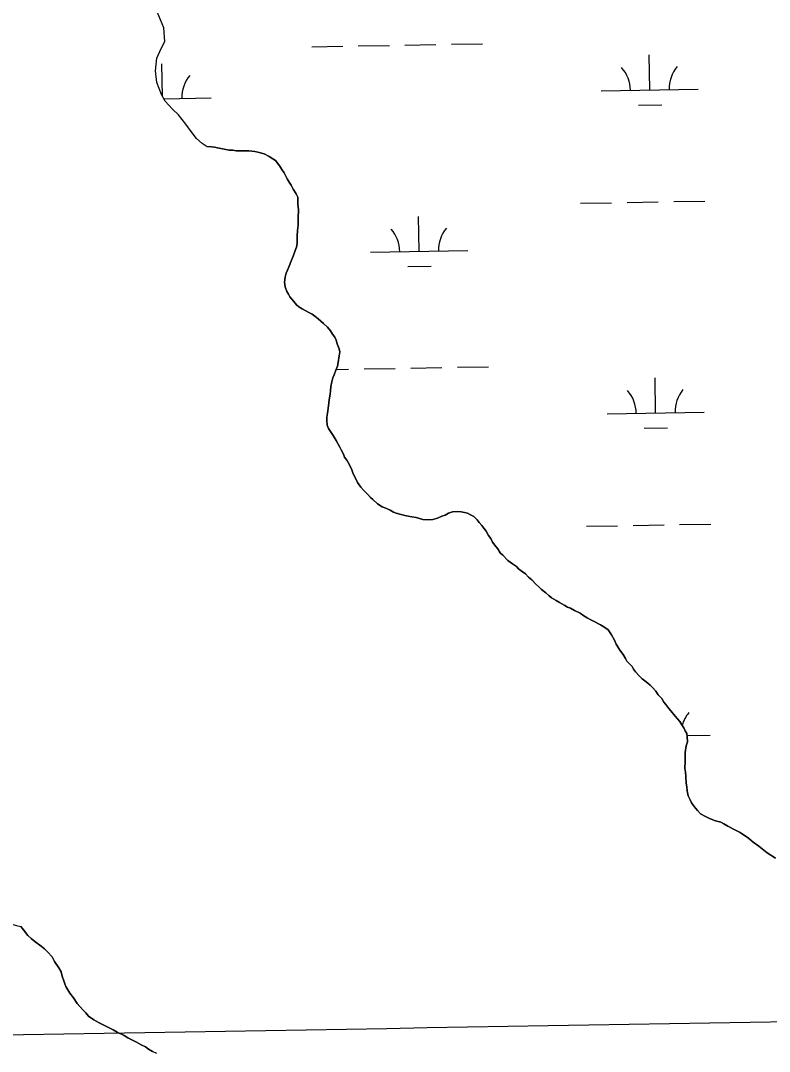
# Model space of a CAD drawing. Extents: x 3925854 to 3964121, y 224593 to 250589.
# Drawn here: x 3952782 to 3953553, y 236479 to 237541 of the extents above; entities that cross this region are included whole.
import ezdxf

# ---------------------------------------------------------------- set-up
doc = ezdxf.new("R2010")
doc.units = 0
for name, color, linetype in [('V-GRID-MAJR', 7, 'Continuous'), ('V-TOPO-SHOR', 7, 'Continuous'), ('V-WETL-SWMP', 7, 'Continuous')]:
    doc.layers.add(name, color=color, linetype=linetype)

msp = doc.modelspace()

# ---------------------------------------------------------------- linework, layer by layer
at = {"layer": 'V-GRID-MAJR'}
msp.add_spline([(3930006.603, 236087.686), (3935327.129, 236182.494), (3940647.643, 236278.076), (3945968.142, 236374.431), (3951288.627, 236471.56), (3956609.098, 236569.464), (3961929.554, 236668.141), (3961929.555, 236668.141)], degree=3, dxfattribs=at)
at = {"layer": 'V-TOPO-SHOR'}
msp.add_line((3952784.933, 236603.999), (3952782.106, 236607.556), dxfattribs=at)
for points in [[(3952973.658, 237410.766), (3952973.189, 237411.093), (3952968.964, 237414.046), (3952963.119, 237419.181), (3952957.653, 237426.316), (3952951.982, 237434.049), (3952944.492, 237443.562), (3952938.44, 237449.493), (3952930.967, 237457.607), (3952926.904, 237464.358), (3952922.384, 237476.697), (3952920.862, 237488.667), (3952922.327, 237501.867), (3952926.621, 237511.697), (3952930.343, 237518.927), (3952929.599, 237533.103), (3952922.439, 237549.61)], [(3952973.658, 237410.766), (3952978.444, 237410.415), (3952981.637, 237410.051), (3952984.83, 237409.684), (3952988.027, 237408.918), (3952991.623, 237408.158), (3952996.817, 237407.016), (3953000.403, 237407.053), (3953003.999, 237406.291), (3953009.58, 237406.348), (3953013.565, 237406.389), (3953017.151, 237406.426), (3953023.139, 237405.689), (3953026.336, 237404.925), (3953032.73, 237403.395), (3953037.94, 237400.657), (3953041.551, 237398.301), (3953044.363, 237396.337), (3953048.803, 237390.802), (3953050.833, 237387.234), (3953053.261, 237383.67), (3953056.512, 237377.725), (3953058.539, 237374.158), (3953060.565, 237370.989), (3953062.598, 237367.022), (3953065.836, 237362.273), (3953067.466, 237358.701), (3953067.503, 237355.113), (3953067.544, 237351.128), (3953067.995, 237345.95), (3953067.69, 237336.779), (3953067.759, 237330.003), (3953067.018, 237324.414), (3953066.682, 237318.431), (3953066.721, 237314.444), (3953066.758, 237310.858), (3953065.998, 237307.262), (3953064.839, 237303.663), (3953063.669, 237300.86), (3953062.502, 237298.058), (3953060.171, 237292.055), (3953058.621, 237287.654), (3953056.669, 237283.648), (3953055.506, 237280.447), (3953054.351, 237276.449), (3953053.608, 237271.26), (3953054.451, 237266.484), (3953056.096, 237261.716), (3953057.718, 237258.943), (3953059.342, 237256.168), (3953063.377, 237251.425), (3953066.203, 237247.868), (3953068.613, 237245.899), (3953071.827, 237243.538), (3953078.64, 237240.022), (3953082.247, 237238.064), (3953085.059, 237236.1), (3953088.274, 237233.341), (3953091.088, 237230.98), (3953093.904, 237228.616), (3953097.93, 237224.67), (3953101.156, 237221.115), (3953103.186, 237217.549), (3953105.608, 237214.385), (3953106.833, 237211.606), (3953108.07, 237207.633), (3953110.116, 237202.47), (3953110.546, 237199.287), (3953110.188, 237195.295), (3953109.061, 237188.506), (3953108.306, 237184.513), (3953106.751, 237180.511), (3953104.806, 237175.708), (3953103.642, 237172.507), (3953102.487, 237168.51), (3953101.34, 237163.713), (3953100.986, 237159.324), (3953100.626, 237155.732), (3953099.884, 237150.145), (3953099.518, 237146.952), (3953099.151, 237143.76), (3953098.033, 237136.174), (3953097.275, 237132.18), (3953097.314, 237128.592), (3953097.76, 237123.812), (3953098.987, 237120.638), (3953101.824, 237116.28), (3953103.847, 237113.111), (3953107.089, 237107.963), (3953110.747, 237101.223), (3953111.969, 237098.446), (3953114.407, 237094.085), (3953115.635, 237090.909), (3953118.058, 237087.745), (3953120.499, 237082.985), (3953122.943, 237077.826), (3953124.579, 237073.857), (3953126.205, 237070.685), (3953129.056, 237064.733)], [(3953129.056, 237064.733), (3953132.294, 237059.984), (3953135.116, 237056.822), (3953139.546, 237052.482), (3953142.368, 237049.322), (3953144.778, 237047.354), (3953149.608, 237043.018), (3953154.422, 237039.879), (3953158.027, 237038.32), (3953162.43, 237036.373), (3953166.039, 237034.415), (3953168.84, 237033.247), (3953172.441, 237032.088), (3953177.634, 237030.945), (3953181.231, 237030.186), (3953184.825, 237029.424), (3953189.218, 237028.67), (3953196.013, 237026.747), (3953201.997, 237026.409), (3953206.378, 237026.854), (3953211.15, 237028.097), (3953215.912, 237030.139), (3953219.088, 237031.367), (3953222.656, 237033.397), (3953226.629, 237034.634), (3953232.205, 237035.089), (3953235.798, 237034.726), (3953238.995, 237033.96), (3953242.192, 237033.196), (3953245.397, 237031.634), (3953248.606, 237029.674), (3953252.225, 237026.522), (3953254.246, 237023.753), (3953257.068, 237020.591), (3953259.09, 237017.822), (3953261.514, 237014.658), (3953263.949, 237010.298), (3953266.374, 237007.131), (3953268.005, 237003.562), (3953271.242, 236998.81), (3953273.26, 236996.439), (3953275.693, 236992.478), (3953278.507, 236990.115), (3953283.745, 236984.587), (3953288.564, 236981.048), (3953292.578, 236978.298), (3953294.596, 236975.926), (3953297.406, 236973.962), (3953301.823, 236970.818), (3953305.049, 236967.263), (3953308.266, 236964.504), (3953312.696, 236960.165), (3953315.514, 236957.404), (3953318.332, 236954.641), (3953322.754, 236951.098), (3953325.969, 236948.341), (3953328.785, 236945.978), (3953333.596, 236943.236), (3953336.805, 236941.276), (3953342.419, 236938.144), (3953345.224, 236936.578), (3953348.425, 236935.414), (3953352.435, 236933.063), (3953358.045, 236930.329), (3953362.059, 236927.581), (3953365.268, 236925.621), (3953368.477, 236923.659), (3953372.08, 236922.1), (3953379.295, 236918.189), (3953382.504, 236916.229), (3953386.922, 236913.083), (3953390.561, 236907.939), (3953393.408, 236902.386), (3953395.441, 236898.421), (3953397.065, 236895.646), (3953399.095, 236892.079), (3953402.327, 236887.727), (3953404.76, 236883.766), (3953406.382, 236880.993), (3953411.621, 236875.463), (3953413.245, 236872.69), (3953415.266, 236869.919), (3953419.294, 236865.576), (3953422.114, 236862.815), (3953424.928, 236860.452), (3953427.742, 236858.088), (3953430.155, 236856.12), (3953432.572, 236853.753), (3953436.199, 236849.802), (3953438.627, 236846.238), (3953442.254, 236842.29), (3953444.284, 236838.722), (3953446.301, 236836.353), (3953449.535, 236831.999), (3953451.552, 236829.627), (3953455.992, 236824.091), (3953458.413, 236821.327), (3953460.834, 236818.562), (3953462.859, 236815.391), (3953464.885, 236812.223), (3953466.511, 236809.051)], [(3953466.511, 236809.051), (3953468.133, 236806.278), (3953468.565, 236803.091), (3953468.616, 236797.912), (3953467.465, 236793.515), (3953466.339, 236786.726), (3953466.384, 236782.341), (3953466.431, 236777.559), (3953466.103, 236770.778), (3953466.546, 236766.397), (3953466.988, 236762.016), (3953467.455, 236755.246), (3953467.895, 236751.262), (3953468.336, 236747.281), (3953469.583, 236742.112), (3953471.617, 236738.145), (3953472.845, 236734.969), (3953475.676, 236731.012), (3953478.905, 236727.057), (3953482.129, 236723.504), (3953487.339, 236720.766), (3953491.345, 236718.814), (3953497.747, 236716.485), (3953502.947, 236714.943), (3953506.15, 236713.383), (3953510.162, 236711.032), (3953517.377, 236707.118), (3953522.987, 236704.386), (3953531.416, 236698.492), (3953536.239, 236694.553), (3953542.264, 236690.23), (3953550.702, 236683.539), (3953559.529, 236678.048)], [(3952410.566, 236786.461), (3952428.187, 236776.572), (3952432.437, 236774.601), (3952457.334, 236762.166), (3952477.784, 236751.5), (3952500.463, 236739.243), (3952526.577, 236726.017), (3952542.584, 236716.512), (3952561.639, 236704.22), (3952575.447, 236693.083), (3952585.402, 236684.522), (3952597.395, 236673.569), (3952608.772, 236664.018), (3952625.008, 236651.496), (3952637.364, 236644.572), (3952654.155, 236637.091), (3952673.364, 236629.634), (3952686.895, 236625.943), (3952699.805, 236623.66), (3952711.504, 236621.964), (3952727.629, 236620.518), (3952744.173, 236617.665), (3952777.697, 236608.541), (3952782.106, 236607.556)], [(3952922.163, 236476.634), (3952917.753, 236478.981), (3952913.744, 236481.332), (3952910.53, 236483.691), (3952906.127, 236485.639), (3952901.314, 236488.381), (3952896.508, 236490.724), (3952892.496, 236493.075), (3952888.486, 236495.426), (3952881.275, 236498.941), (3952877.265, 236501.292), (3952873.259, 236503.243), (3952866.848, 236506.369), (3952862.042, 236508.712), (3952857.229, 236511.452), (3952852.007, 236515.386), (3952849.184, 236518.546), (3952845.963, 236521.702), (3952840.315, 236528.422), (3952836.272, 236533.961), (3952832.63, 236539.106), (3952828.575, 236545.842), (3952827.353, 236548.621), (3952826.523, 236551.802), (3952824.881, 236556.567), (3952823.64, 236560.942), (3952821.207, 236564.903), (3952816.754, 236571.634), (3952814.313, 236576.394), (3952809.879, 236581.131), (3952806.656, 236584.686), (3952803.039, 236587.441), (3952796.612, 236592.157), (3952792.993, 236595.309), (3952789.375, 236598.463), (3952784.933, 236603.999)]]:
    msp.add_lwpolyline(points, dxfattribs=at)
at = {"layer": 'V-WETL-SWMP'}
for p, q in [((3953081.719, 237513.556), (3953113.714, 237514.138)), ((3953129.711, 237514.429), (3953161.706, 237515.011)), ((3953177.703, 237515.302), (3953209.698, 237515.883)), ((3953225.695, 237516.174), (3953257.69, 237516.756)), ((3953429.9, 237469.137), (3953429.246, 237505.131)), ((3952928.03, 237462.486), (3952927.421, 237496.006)), ((3953379.909, 237468.228), (3953479.892, 237470.046)), ((3952929.504, 237460.038), (3952978.067, 237460.921)), ((3953418.183, 237453.49), (3953442.179, 237453.927)), ((3953358.603, 237352.39), (3953390.598, 237352.971)), ((3953406.595, 237353.262), (3953438.59, 237353.844)), ((3953454.587, 237354.135), (3953486.582, 237354.717)), ((3953192.411, 237302.93), (3953191.756, 237338.924)), ((3953142.419, 237302.021), (3953242.403, 237303.839)), ((3953180.693, 237287.283), (3953204.689, 237287.72)), ((3953183.751, 237182.682), (3953215.746, 237183.263)), ((3953231.744, 237183.554), (3953263.738, 237184.136)), ((3953107.052, 237181.287), (3953119.762, 237181.518)), ((3953135.759, 237181.809), (3953167.754, 237182.391)), ((3953435.948, 237136.517), (3953435.294, 237172.511)), ((3953385.957, 237135.608), (3953485.94, 237137.426)), ((3953424.231, 237120.87), (3953448.227, 237121.307)), ((3953364.651, 237019.769), (3953396.646, 237020.351)), ((3953412.643, 237020.642), (3953444.638, 237021.224)), ((3953460.635, 237021.515), (3953492.63, 237022.097)), ((3953468.391, 236804.377), (3953491.988, 236804.806)), ((3952777.697, 236608.541), (3952782.106, 236607.557)), ((3952782.106, 236607.557), (3952784.932, 236603.998)), ((3952784.932, 236603.998), (3952789.374, 236598.463)), ((3952789.374, 236598.463), (3952792.993, 236595.31)), ((3952792.993, 236595.31), (3952796.613, 236592.158)), ((3952796.613, 236592.158), (3952803.039, 236587.44)), ((3952803.039, 236587.44), (3952806.655, 236584.686)), ((3952806.655, 236584.686), (3952809.88, 236581.131)), ((3952809.88, 236581.131), (3952814.313, 236576.393)), ((3952814.313, 236576.393), (3952816.754, 236571.634)), ((3952816.754, 236571.634), (3952821.207, 236564.902)), ((3952821.207, 236564.902), (3952823.639, 236560.941)), ((3952823.639, 236560.941), (3952824.88, 236556.568)), ((3952824.88, 236556.568), (3952826.523, 236551.801)), ((3952826.523, 236551.801), (3952827.352, 236548.621)), ((3952827.352, 236548.621), (3952828.576, 236545.842)), ((3952828.576, 236545.842), (3952832.631, 236539.107)), ((3952832.631, 236539.107), (3952836.271, 236533.962)), ((3952836.271, 236533.962), (3952840.314, 236528.422)), ((3952840.314, 236528.422), (3952845.963, 236521.702)), ((3952845.963, 236521.702), (3952849.184, 236518.546)), ((3952849.184, 236518.546), (3952852.007, 236515.386)), ((3952852.007, 236515.386), (3952857.229, 236511.452)), ((3952857.229, 236511.452), (3952862.041, 236508.711)), ((3952862.041, 236508.711), (3952866.848, 236506.368)), ((3952866.848, 236506.368), (3952873.258, 236503.244)), ((3952873.258, 236503.244), (3952877.265, 236501.291)), ((3952877.265, 236501.291), (3952881.275, 236498.94)), ((3952881.275, 236498.94), (3952888.486, 236495.426)), ((3952888.486, 236495.426), (3952892.496, 236493.075)), ((3952892.496, 236493.075), (3952896.507, 236490.724)), ((3952896.507, 236490.724), (3952901.314, 236488.381)), ((3952901.314, 236488.381), (3952906.126, 236485.639)), ((3952906.126, 236485.639), (3952910.53, 236483.691)), ((3952910.53, 236483.691), (3952913.743, 236481.332)), ((3952913.743, 236481.332), (3952917.754, 236478.981))]:
    msp.add_line(p, q, dxfattribs=at)
for points in [[(3953097.313, 237128.592), (3953097.276, 237132.18), (3953098.033, 237136.174), (3953099.152, 237143.759), (3953099.518, 237146.952), (3953099.884, 237150.145), (3953100.625, 237155.733), (3953100.987, 237159.325), (3953101.341, 237163.713), (3953102.488, 237168.509), (3953103.643, 237172.507), (3953104.806, 237175.708), (3953106.751, 237180.511), (3953108.305, 237184.513), (3953109.061, 237188.507), (3953110.188, 237195.296), (3953110.546, 237199.286), (3953110.115, 237202.47), (3953108.07, 237207.632), (3953106.833, 237211.606), (3953105.609, 237214.384), (3953103.185, 237217.548), (3953101.156, 237221.115), (3953097.93, 237224.67), (3953093.904, 237228.616), (3953091.089, 237230.979), (3953088.275, 237233.342), (3953085.058, 237236.1), (3953082.247, 237238.064), (3953078.64, 237240.021), (3953071.827, 237243.539), (3953068.614, 237245.899), (3953066.202, 237247.867), (3953063.376, 237251.426), (3953059.341, 237256.169), (3953057.718, 237258.943), (3953056.095, 237261.717), (3953054.452, 237266.484), (3953053.607, 237271.259), (3953054.351, 237276.449), (3953055.506, 237280.447), (3953056.67, 237283.648), (3953058.622, 237287.654), (3953060.172, 237292.055), (3953062.503, 237298.058), (3953063.67, 237300.86), (3953064.838, 237303.663), (3953065.997, 237307.262), (3953066.758, 237310.858), (3953066.721, 237314.445), (3953066.681, 237318.431), (3953067.018, 237324.414), (3953067.759, 237330.002), (3953067.69, 237336.779), (3953067.995, 237345.95), (3953067.544, 237351.128), (3953067.504, 237355.114), (3953067.467, 237358.701), (3953065.836, 237362.272), (3953062.599, 237367.023), (3953060.565, 237370.989), (3953058.54, 237374.157), (3953056.511, 237377.725), (3953053.261, 237383.671), (3953050.833, 237387.234), (3953048.803, 237390.801), (3953044.362, 237396.337), (3953041.552, 237398.302), (3953037.94, 237400.657), (3953032.73, 237403.394), (3953026.336, 237404.924), (3953023.139, 237405.688), (3953017.152, 237406.425), (3953013.565, 237406.388), (3953009.579, 237406.348), (3953003.999, 237406.291), (3953000.403, 237407.052), (3952996.816, 237407.015), (3952991.622, 237408.158), (3952988.026, 237408.919), (3952984.83, 237409.684), (3952981.637, 237410.05), (3952978.444, 237410.416), (3952973.657, 237410.766), (3952973.189, 237411.094), (3952968.964, 237414.047), (3952963.119, 237419.181), (3952957.653, 237426.317), (3952951.981, 237434.05), (3952944.493, 237443.562), (3952938.44, 237449.494), (3952930.967, 237457.608), (3952926.903, 237464.358), (3952922.383, 237476.697), (3952920.863, 237488.667), (3952922.327, 237501.866), (3952926.621, 237511.698), (3952930.343, 237518.927), (3952929.6, 237533.103), (3952922.44, 237549.61)], [(3953427.743, 236858.088), (3953424.928, 236860.451), (3953422.114, 236862.814), (3953419.295, 236865.576), (3953415.265, 236869.92), (3953413.244, 236872.69), (3953411.621, 236875.464), (3953406.382, 236880.992), (3953404.76, 236883.766), (3953402.327, 236887.727), (3953399.094, 236892.079), (3953397.065, 236895.647), (3953395.442, 236898.421), (3953393.408, 236902.386), (3953390.561, 236907.938), (3953386.921, 236913.083), (3953382.504, 236916.228), (3953379.295, 236918.188), (3953372.08, 236922.101), (3953368.477, 236923.659), (3953365.268, 236925.62), (3953362.059, 236927.58), (3953358.044, 236930.33), (3953352.435, 236933.063), (3953348.425, 236935.414), (3953345.224, 236936.578), (3953342.418, 236938.144), (3953336.805, 236941.276), (3953333.596, 236943.236), (3953328.785, 236945.978), (3953325.97, 236948.341), (3953322.753, 236951.099), (3953318.332, 236954.642), (3953315.513, 236957.403), (3953312.695, 236960.165), (3953308.266, 236964.505), (3953305.049, 236967.263), (3953301.823, 236970.818), (3953297.406, 236973.962), (3953294.596, 236975.927), (3953292.579, 236978.298), (3953288.564, 236981.048), (3953283.745, 236984.586), (3953278.506, 236990.114), (3953275.692, 236992.477), (3953273.26, 236996.439), (3953271.242, 236998.81), (3953268.005, 237003.561), (3953266.374, 237007.132), (3953263.95, 237010.297), (3953261.514, 237014.657), (3953259.09, 237017.821), (3953257.068, 237020.591), (3953254.246, 237023.752), (3953252.225, 237026.522), (3953248.605, 237029.674), (3953245.396, 237031.634), (3953242.191, 237033.196), (3953238.994, 237033.961), (3953235.797, 237034.726), (3953232.206, 237035.088), (3953226.629, 237034.633), (3953222.655, 237033.396), (3953219.088, 237031.367), (3953215.912, 237030.139), (3953211.149, 237028.097), (3953206.378, 237026.853), (3953201.997, 237026.41), (3953196.014, 237026.747), (3953189.218, 237028.671), (3953184.825, 237029.424), (3953181.23, 237030.185), (3953177.634, 237030.945), (3953172.44, 237032.089), (3953168.841, 237033.248), (3953166.039, 237034.415), (3953162.431, 237036.372), (3953158.026, 237038.32), (3953154.423, 237039.878), (3953149.607, 237043.018), (3953144.779, 237047.354), (3953142.367, 237049.323), (3953139.545, 237052.483), (3953135.116, 237056.823), (3953132.293, 237059.984), (3953129.056, 237064.734), (3953126.205, 237070.685), (3953124.578, 237073.858), (3953122.943, 237077.827), (3953120.499, 237082.985), (3953118.059, 237087.744), (3953115.635, 237090.908), (3953114.406, 237094.085), (3953111.97, 237098.445), (3953110.746, 237101.223), (3953107.09, 237107.963), (3953103.848, 237113.112), (3953101.823, 237116.28), (3953098.988, 237120.637), (3953097.76, 237123.813), (3953097.313, 237128.592)], [(3953559.529, 236678.048), (3953550.703, 236683.539), (3953542.264, 236690.23), (3953536.24, 236694.554), (3953531.417, 236698.491), (3953522.986, 236704.385), (3953517.377, 236707.118), (3953510.162, 236711.031), (3953506.151, 236713.382), (3953502.946, 236714.944), (3953497.748, 236716.486), (3953491.346, 236718.813), (3953487.34, 236720.765), (3953482.13, 236723.503), (3953478.905, 236727.058), (3953475.676, 236731.011), (3953472.845, 236734.969), (3953471.617, 236738.145), (3953469.583, 236742.111), (3953468.335, 236747.281), (3953467.896, 236751.263), (3953467.456, 236755.245), (3953466.989, 236762.017), (3953466.546, 236766.397), (3953466.103, 236770.778), (3953466.432, 236777.558), (3953466.384, 236782.341), (3953466.339, 236786.726), (3953467.466, 236793.514), (3953468.617, 236797.911), (3953468.565, 236803.092), (3953468.133, 236806.277), (3953466.511, 236809.051), (3953464.884, 236812.224), (3953462.859, 236815.392), (3953460.833, 236818.561), (3953458.413, 236821.326), (3953455.993, 236824.092), (3953451.552, 236829.628), (3953449.535, 236831.999), (3953446.301, 236836.352), (3953444.284, 236838.723), (3953442.255, 236842.29), (3953438.627, 236846.239), (3953436.199, 236849.802), (3953432.571, 236853.752), (3953430.155, 236856.119), (3953427.743, 236858.088)]]:
    msp.add_lwpolyline(points, dxfattribs=at)
for centre, start, end in [((3953374.658, 237468.607), 0.269879, 41.813537), ((3953485.126, 237470.616), 140.269876, 181.813534), ((3952983.301, 237461.491), 140.269876, 181.813534), ((3953137.168, 237302.4), 0.269879, 41.813537), ((3953247.636, 237304.409), 140.269876, 181.813534), ((3953380.706, 237135.987), 0.269879, 41.813537), ((3953491.174, 237137.996), 140.269876, 181.813534), ((3953497.222, 236805.376), 140.269876, 164.530883)]:
    msp.add_arc(centre, 35.246, start, end, dxfattribs=at)

doc.saveas('drawing.dxf')
